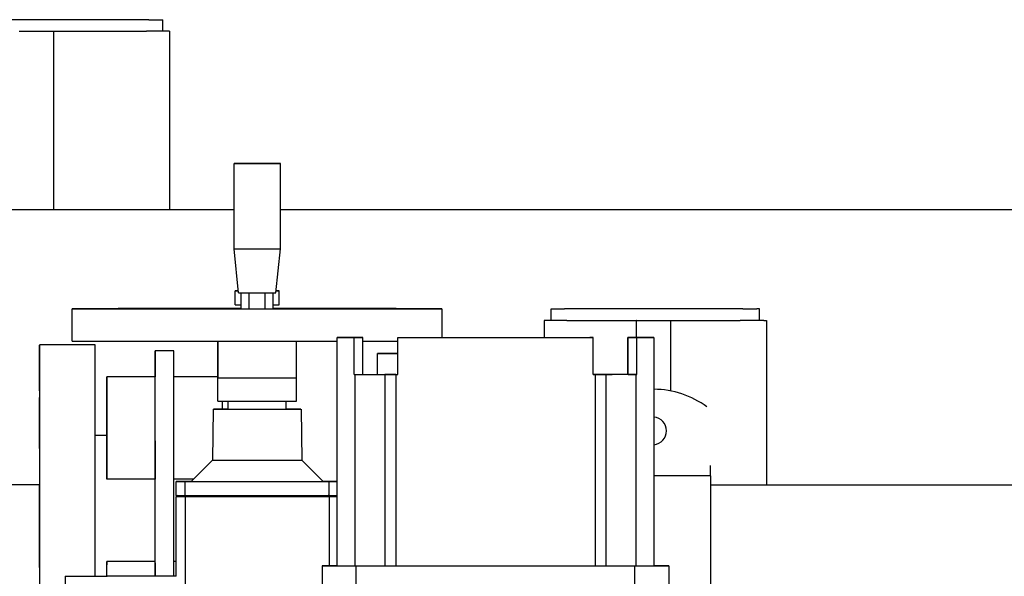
# Model space of a CAD drawing. Extents: x -89225 to 110569, y 13360 to 87647.
# Tile 356 of 478: x 42233 to 42659, y 84688 to 84928. Entities that reach past the tile are written whole.
import ezdxf

# ---------------------------------------------------------------- set-up
doc = ezdxf.new("R2010")
doc.units = 0
doc.layers.add('Iv-Lines 035', color=4, linetype='Continuous')

# ---------------------------------------------------------------- blocks, each defined once
blk = doc.blocks.new('Leidingwerk beluchtingsinstallatie')
for p, q in [((1289610.28, -919305.35), (1289513.28, -919305.35)), ((1289610.28, -919305.35), (1289616.28, -919305.35)), ((1289616.28, -919310.35), (1289616.28, -919305.35)), ((1289554.28, -919310.35), (1289569.28, -919310.35)), ((1289569.28, -919310.35), (1289609.28, -919310.35)), ((1289569.28, -919387.37), (1289569.28, -919310.35)), ((1289619.28, -919310.35), (1289609.28, -919310.35)), ((1289619.28, -919310.35), (1289619.28, -919387.37)), ((1289647.12, -919404.45), (1289647.12, -919367.48)), ((1289667.17, -919404.45), (1289667.17, -919367.48)), ((1289137.1, -919387.37), (1289647.12, -919387.37)), ((1289667.17, -919387.37), (1290169.18, -919387.37)), ((1289649.12, -919423.48), (1289647.12, -919404.45)), ((1289665.17, -919423.48), (1289667.17, -919404.45)), ((1289647.63, -919428.58), (1289647.63, -919422.58)), ((1289650.21, -919430.28), (1289650.21, -919423.48)), ((1289653.68, -919430.28), (1289653.68, -919423.48)), ((1289660.61, -919430.28), (1289660.61, -919423.48)), ((1289664.07, -919430.28), (1289664.07, -919423.48)), ((1289666.63, -919428.58), (1289666.63, -919422.58)), ((1289577.13, -919444.28), (1289577.13, -919430.28)), ((1289650.21, -919430.28), (1289653.68, -919430.28)), ((1289653.68, -919430.28), (1289660.61, -919430.28)), ((1289660.61, -919430.28), (1289664.07, -919430.28)), ((1289737.13, -919442.68), (1289737.13, -919430.28)), ((1289784.2, -919430.35), (1289790.1, -919430.35)), ((1289784.2, -919435.35), (1289784.2, -919430.35)), ((1289867.09, -919430.35), (1289790.1, -919430.35)), ((1289867.09, -919430.35), (1289873.19, -919430.35)), ((1289874.35, -919430.35), (1289873.19, -919430.35)), ((1289874.35, -919435.35), (1289874.35, -919430.35)), ((1289791.05, -919435.35), (1289781.22, -919435.35)), ((1289781.22, -919435.35), (1289781.22, -919442.68)), ((1289791.05, -919435.35), (1289821.05, -919435.35)), ((1289821.1, -919435.35), (1289821.05, -919435.35)), ((1289821.05, -919435.35), (1289821.05, -919442.68)), ((1289821.1, -919435.35), (1289836.05, -919435.35)), ((1289821.13, -919442.68), (1289821.13, -919435.35)), ((1289836.05, -919435.35), (1289866.04, -919435.35)), ((1289836.05, -919465.89), (1289836.05, -919435.35)), ((1289876.21, -919435.35), (1289866.04, -919435.35)), ((1289876.21, -919435.35), (1289877.35, -919435.35)), ((1289877.35, -919435.35), (1289877.35, -919506.43)), ((1289691.68, -919541.48), (1289691.68, -919442.68)), ((1289702.85, -919442.68), (1289699.09, -919442.68)), ((1289702.87, -919442.68), (1289699.11, -919442.68)), ((1289699.11, -919458.68), (1289699.11, -919442.68)), ((1289702.85, -919442.68), (1289702.85, -919442.68)), ((1289702.87, -919458.68), (1289702.87, -919442.68)), ((1289718.01, -919442.68), (1289719.38, -919442.68)), ((1289718.01, -919458.68), (1289718.01, -919442.68)), ((1289802.37, -919442.68), (1289801, -919442.68)), ((1289802.37, -919458.68), (1289802.37, -919442.68)), ((1289821.24, -919442.68), (1289817.48, -919442.68)), ((1289817.48, -919458.68), (1289817.48, -919442.68)), ((1289821.26, -919442.68), (1289817.5, -919442.68)), ((1289817.5, -919458.68), (1289817.5, -919442.68)), ((1289821.26, -919458.68), (1289821.26, -919442.68)), ((1289828.68, -919442.68), (1289828.68, -919541.48)), ((1289587.07, -919445.97), (1289563.07, -919445.97)), ((1289621.07, -919448.47), (1289613.07, -919448.47)), ((1289709.17, -919458.68), (1289709.17, -919449.68)), ((1289709.18, -919458.68), (1289709.18, -919449.68)), ((1289709.18, -919458.68), (1289709.18, -919449.68)), ((1289709.18, -919458.68), (1289709.18, -919449.68)), ((1289613.06, -919459.7), (1289592.06, -919459.7)), ((1289613.08, -919459.7), (1289592.08, -919459.7)), ((1289640.13, -919459.7), (1289621.08, -919459.7)), ((1289640.13, -919459.7), (1289621.08, -919459.7)), ((1289699.11, -919458.68), (1289702.87, -919458.68)), ((1289699.43, -919458.68), (1289699.43, -919541.48)), ((1289699.43, -919458.68), (1289712.41, -919458.68)), ((1289702.87, -919458.68), (1289709.17, -919458.68)), ((1289712.41, -919458.68), (1289712.41, -919541.48)), ((1289717.13, -919458.68), (1289712.41, -919458.68)), ((1289717.13, -919458.68), (1289717.13, -919541.48)), ((1289803.22, -919458.68), (1289807.95, -919458.68)), ((1289803.25, -919458.68), (1289807.96, -919458.68)), ((1289803.25, -919458.68), (1289803.25, -919541.48)), ((1289817.48, -919458.68), (1289807.95, -919458.68)), ((1289820.94, -919458.68), (1289807.96, -919458.68)), ((1289807.96, -919458.68), (1289807.96, -919541.48)), ((1289817.5, -919458.68), (1289821.26, -919458.68)), ((1289820.94, -919458.68), (1289820.94, -919541.48)), ((1289640.13, -919470.28), (1289640.13, -919460.18)), ((1289640.14, -919470.28), (1289640.14, -919460.18)), ((1289674.14, -919470.28), (1289674.14, -919460.18)), ((1289592.06, -919472.05), (1289592.06, -919484.97)), ((1289592.08, -919488.71), (1289592.08, -919472.05)), ((1289640.13, -919470.28), (1289640.14, -919470.28)), ((1289644.63, -919473.68), (1289644.63, -919470.28)), ((1289669.63, -919473.68), (1289669.63, -919470.28)), ((1289638.16, -919473.68), (1289637.77, -919495.84)), ((1289676.11, -919473.68), (1289676.49, -919495.84)), ((1289587.09, -919484.97), (1289592.08, -919484.97)), ((1289592.08, -919487.36), (1289592.08, -919504.02)), ((1289613.08, -919487.36), (1289613.08, -919504.02)), ((1289637.77, -919495.84), (1289628.63, -919504.98)), ((1289676.49, -919495.84), (1289685.63, -919504.98)), ((1289853.14, -919502.6), (1289853.14, -919498.09)), ((1289853.14, -919502.6), (1289828.68, -919502.6)), ((1289853.14, -919502.6), (1289853.14, -919549.28)), ((1289563.07, -919506.43), (1289337.75, -919506.43)), ((1289613.08, -919504.02), (1289592.08, -919504.02)), ((1289629.59, -919504.02), (1289621.09, -919504.02)), ((1289622.13, -919510.98), (1289622.13, -919504.98)), ((1289626.06, -919510.98), (1289626.06, -919504.98)), ((1289688.22, -919510.98), (1289688.22, -919504.98)), ((1289853.14, -919506.43), (1293331.3, -919506.43)), ((1289622.63, -919510.98), (1289622.13, -919511.48)), ((1289691.63, -919510.98), (1289691.68, -919511.02)), ((1289622.13, -919545.98), (1289622.13, -919511.48)), ((1289626.06, -919511.48), (1289626.06, -919563.43)), ((1289688.22, -919511.48), (1289688.22, -919541.48)), ((1289613.1, -919539.53), (1289592.1, -919539.53)), ((1289622.13, -919539.53), (1289621.1, -919539.53)), ((1289592.09, -919545.98), (1289592.09, -919541.05)), ((1289685.18, -919541.48), (1289685.18, -919549.48)), ((1289699.43, -919541.48), (1289712.41, -919541.48)), ((1289699.97, -919549.48), (1289699.97, -919541.48)), ((1289712.41, -919541.48), (1289717.13, -919541.48)), ((1289803.25, -919541.48), (1289807.96, -919541.48)), ((1289807.96, -919541.48), (1289820.94, -919541.48)), ((1289820.4, -919549.48), (1289820.4, -919541.48)), ((1289835.18, -919541.48), (1289835.18, -919549.28)), ((1289574.13, -919545.98), (1289592.24, -919545.98)), ((1289574.14, -919545.98), (1289574.13, -919545.98)), ((1289574.13, -919545.98), (1289574.13, -919571.87)), ((1289597.97, -919545.98), (1289592.24, -919545.98)), ((1289622.13, -919545.98), (1289597.97, -919545.98))]:
    blk.add_line(p, q)
for centre, radius, start, end in [((1289828.14, -919505.1), 40, 54.0098, 89.2331), ((1289828.14, -919483.1), 6, 275.1192, 84.8808)]:
    blk.add_arc(centre, radius, start, end)
for centre, major_axis, ratio in [((1289657.15, -919367.48), (-10.02, 0), 0.000018), ((1289563.06, -919479.7), (0, 11), 0.000191), ((1289563.08, -919479.7), (0, 11), 0.000191), ((1289592.08, -919479.7), (0, 8.75), 0.000191)]:
    blk.add_ellipse(centre, major_axis=major_axis, ratio=ratio)
for centre, major_axis, ratio, start_param, end_param in [((1289657.15, -919404.45), (-10.02, 0), 0.000018, 0, 3.141592), ((1289657.13, -919422.58), (-9.5, 0), 0.000018, 5.734471, 6.831903), ((1289657.15, -919423.48), (-8.02, 0), 0.000018, 0.000002, 3.141591), ((1289657.13, -919422.58), (9.5, 0), 0.000018, 5.739985, 6.826383), ((1289657.13, -919430.28), (-80, 0), 0.000018, 4.799015, 10.908778), ((1289657.13, -919430.28), (-65, 0), 0.000018, 4.819075, 7.747296), ((1289657.13, -919428.58), (-9.5, 0), 0.000018, 0.000206, 0.754719), ((1289657.13, -919428.58), (9.5, 0), 0.000018, 5.530706, 6.283185), ((1289657.13, -919430.28), (65, 0), 0.000018, 4.819284, 7.747086), ((1289563.07, -919615.97), (0, 170), 0.000191, 4.898363, 7.153805), ((1289815.18, -919442.68), (-123.5, 0), 0.000018, 5.934835, 6.63192), ((1289815.18, -919442.68), (-119.5, 0), 0.000018, 5.934834, 6.631919), ((1289760.17, -919442.68), (-123.5, 0), 0.000018, 1.222445, 1.91953), ((1289760.17, -919442.68), (-119.5, 0), 0.000018, 1.222445, 1.91953), ((1289705.18, -919442.68), (119.5, 0), 0.000018, 5.934834, 6.631918), ((1289705.18, -919442.68), (123.5, 0), 0.000018, 5.934834, 6.631918), ((1289657.13, -919444.28), (-80, 0), 0.000018, 6.283169, 8.300445), ((1289587.07, -919615.97), (0, 170), 0.000191, 5.136746, 6.283195), ((1289613.07, -919615.97), (0, 167.5), 0.000191, 5.890468, 6.651391), ((1289657.13, -919444.28), (80, 0), 0.000018, 5.320967, 5.577163), ((1289621.07, -919615.97), (0, 167.5), 0.000191, 5.890468, 6.283185), ((1289715.18, -919449.68), (-6, 0), 0.000018, 4.220348, 8.345735), ((1289715.18, -919449.68), (-6, 0), 0.000018, 4.220927, 8.345158), ((1289715.17, -919449.68), (-6, 0), 0.000018, 4.219517, 8.346565), ((1289715.18, -919449.68), (-6, 0), 0.000018, 4.221504, 8.34458), ((1289592.06, -919479.7), (0, 20), 0.000191, 5.10507, 8.120798), ((1289592.08, -919479.7), (0, 20), 0.000191, 4.319672, 7.461265), ((1289613.06, -919479.7), (0, 20), 0.000191, 6.268968, 6.283193), ((1289613.08, -919479.7), (0, 20), 0.000191, 5.890471, 6.283188), ((1289815.18, -919458.68), (-123.5, 0), 0.000018, 0.348733, 0.356314), ((1289715.17, -919458.68), (-6, 0), 0.000018, 6.282916, 6.321182), ((1289715.18, -919458.68), (-6, 0), 0.000018, 0.000021, 0.031936), ((1289715.18, -919458.68), (-6, 0), 0.000018, 6.282309, 6.314225), ((1289715.18, -919458.68), (-6, 0), 0.000018, 6.282984, 8.3446), ((1289760.17, -919458.68), (-123.5, 0), 0.000018, 1.214864, 1.222445), ((1289769.18, -919458.68), (41.5, 0), 0.000018, 5.639176, 6.927195), ((1289760.17, -919458.68), (-123.5, 0), 0.000018, 1.91953, 1.92711), ((1289760.19, -919458.68), (123.5, 0), 0.000018, 1.214864, 1.222244), ((1289705.18, -919458.68), (119.5, 0), 0.000018, 0.348351, 0.348733), ((1289705.18, -919458.68), (123.5, 0), 0.000018, 5.927253, 5.934834), ((1289613.07, -919615.97), (0, -167.5), 0.000191, 2.001905, 2.74888), ((1289613.08, -919479.7), (0, -20), 0.000191, 1.178082, 2.74888), ((1289621.07, -919615.97), (0, -167.5), 0.000191, 2.001905, 2.74888), ((1289657.13, -919460.18), (21, 0), 0.000018, 3.768723, 5.655404), ((1289592.06, -919479.7), (0, 8.75), 0.000191, 4.065565, 8.500809), ((1289657.13, -919470.28), (21, 0), 0.000018, 3.768722, 5.655404), ((1289642.08, -919479.7), (0, -20), 0.000191, 1.876692, 2.061362), ((1289657.13, -919473.68), (-18.97, 0), 0.000018, 5.431615, 10.276348), ((1289657.13, -919473.68), (-12.5, 0), 0.000018, 6.282675, 9.424267), ((1289592.07, -919615.97), (0, 131), 0.000191, 5.737197, 6.043739), ((1289657.13, -919495.84), (-19.36, 0), 0.000018, 0, 3.141593), ((1289563.07, -919615.97), (0, 109.55), 0.000191, 5.003219, 6.296697), ((1289613.07, -919615.97), (0, 131), 0.000191, 5.335466, 5.737197), ((1289747.13, -919504.98), (-125, 0), 0.000018, 6.032137, 6.534616), ((1289657.15, -919504.98), (125, 0), 0.000018, 1.800956, 1.822227), ((1289657.12, -919504.98), (-125, 0), 0.000018, 1.319748, 1.822227), ((1289657.13, -919504.98), (28.5, 0), 0.000018, 3.141575, 6.283203), ((1289657.15, -919504.98), (125, 0), 0.000018, 1.319748, 1.340919), ((1289567.13, -919504.98), (125, 0), 0.000018, 0.08554, 0.251431), ((1289567.13, -919504.98), (125, 0), 0.000018, 6.032137, 6.197646), ((1289747.13, -919510.98), (-125, 0), 0.000018, 0.000022, 0.251452), ((1289657.12, -919510.98), (-125, 0), 0.000018, 1.319748, 1.822227), ((1289567.13, -919510.98), (125, 0), 0.000018, 6.032137, 6.197646), ((1289747.13, -919511.48), (-125, 0), 0.000018, 6.283167, 6.534616), ((1289657.12, -919511.48), (125, 0), 0.000018, 4.46134, 4.96382), ((1289567.13, -919511.48), (125, 0), 0.000018, 6.032137, 6.197646), ((1289592.1, -919559.53), (0, 20), 0.000191, 5.456795, 6.675866), ((1289613.1, -919559.53), (0, 20), 0.000191, 5.456802, 6.283184), ((1289815.18, -919541.48), (-130, 0), 0.000018, 5.965625, 6.764961), ((1289815.18, -919541.48), (-123.5, 0), 0.000018, 6.283166, 6.639481), ((1289760.17, -919541.48), (-130, 0), 0.000018, 1.08954, 2.052711), ((1289760.17, -919541.48), (-123.5, 0), 0.000018, 1.214864, 1.92711), ((1289705.18, -919541.48), (130, 0), 0.000018, 5.801791, 6.600746), ((1289705.18, -919541.48), (123.5, 0), 0.000018, 5.927258, 6.283191)]:
    blk.add_ellipse(centre, major_axis=major_axis, ratio=ratio, start_param=start_param, end_param=end_param)
for points, knots in [([(1289640.14, -919444.28), (1289640.14, -919444.35), (1289640.14, -919444.43), (1289640.14, -919444.5), (1289640.14, -919444.66), (1289640.14, -919444.83), (1289640.14, -919444.99), (1289640.14, -919445.15), (1289640.14, -919445.31), (1289640.14, -919445.47), (1289640.14, -919445.63), (1289640.14, -919445.79), (1289640.14, -919445.95), (1289640.14, -919446.11), (1289640.14, -919446.27), (1289640.14, -919446.43), (1289640.14, -919446.59), (1289640.14, -919446.75), (1289640.14, -919446.9), (1289640.14, -919447.06), (1289640.14, -919447.22), (1289640.14, -919447.37), (1289640.14, -919447.53), (1289640.14, -919447.68), (1289640.14, -919447.83), (1289640.14, -919447.99), (1289640.14, -919448.14), (1289640.14, -919448.29), (1289640.14, -919448.44), (1289640.14, -919448.59), (1289640.14, -919448.74), (1289640.14, -919448.92), (1289640.14, -919449.1), (1289640.14, -919449.28), (1289640.14, -919449.45), (1289640.14, -919449.63), (1289640.14, -919449.8), (1289640.14, -919449.89), (1289640.14, -919449.97), (1289640.14, -919450.06), (1289640.14, -919450.14), (1289640.14, -919450.23), (1289640.14, -919450.31), (1289640.14, -919450.39), (1289640.14, -919450.48), (1289640.14, -919450.56), (1289640.14, -919450.64), (1289640.14, -919450.72), (1289640.14, -919450.8), (1289640.14, -919450.89), (1289640.14, -919450.97), (1289640.14, -919451.05), (1289640.14, -919451.13), (1289640.14, -919451.2), (1289640.14, -919451.28), (1289640.14, -919451.36), (1289640.14, -919451.44), (1289640.14, -919451.51), (1289640.14, -919451.59), (1289640.14, -919451.67), (1289640.14, -919451.74), (1289640.14, -919451.81), (1289640.14, -919451.89), (1289640.14, -919451.96), (1289640.14, -919452.03), (1289640.14, -919452.1), (1289640.14, -919452.17), (1289640.14, -919452.25), (1289640.14, -919452.32), (1289640.14, -919452.38), (1289640.14, -919452.45), (1289640.14, -919452.52), (1289640.14, -919452.59), (1289640.13, -919452.65), (1289640.13, -919452.72), (1289640.13, -919452.78), (1289640.13, -919452.84), (1289640.13, -919452.91), (1289640.13, -919452.97), (1289640.13, -919453.09), (1289640.13, -919453.2), (1289640.13, -919453.31), (1289640.13, -919453.42), (1289640.13, -919453.52), (1289640.13, -919453.62), (1289640.13, -919453.66), (1289640.13, -919453.71), (1289640.13, -919453.75), (1289640.13, -919453.8), (1289640.13, -919453.84), (1289640.13, -919453.88), (1289640.13, -919453.91), (1289640.13, -919453.95), (1289640.13, -919453.99), (1289640.13, -919454.02), (1289640.13, -919454.05), (1289640.13, -919454.08), (1289640.13, -919454.11), (1289640.13, -919454.14), (1289640.13, -919454.17), (1289640.13, -919454.19), (1289640.13, -919454.22), (1289640.13, -919454.24), (1289640.13, -919454.26), (1289640.13, -919454.27), (1289640.13, -919454.29), (1289640.13, -919454.31), (1289640.13, -919454.32), (1289640.13, -919454.33), (1289640.13, -919454.34), (1289640.13, -919454.35), (1289640.13, -919454.35), (1289640.13, -919454.36), (1289640.13, -919454.36), (1289640.13, -919454.36), (1289640.13, -919454.36), (1289640.13, -919454.36), (1289640.13, -919454.35), (1289640.13, -919454.35), (1289640.13, -919454.34), (1289640.13, -919454.33), (1289640.13, -919454.32), (1289640.13, -919454.31), (1289640.13, -919454.29), (1289640.13, -919454.27), (1289640.13, -919454.26), (1289640.13, -919454.24), (1289640.13, -919454.22), (1289640.13, -919454.19), (1289640.13, -919454.17), (1289640.13, -919454.14), (1289640.13, -919454.12), (1289640.13, -919454.09), (1289640.13, -919454.06), (1289640.13, -919454.02), (1289640.13, -919453.99), (1289640.13, -919453.96), (1289640.13, -919453.92), (1289640.13, -919453.88), (1289640.13, -919453.84), (1289640.13, -919453.8), (1289640.13, -919453.76), (1289640.13, -919453.71), (1289640.13, -919453.67), (1289640.13, -919453.62), (1289640.13, -919453.53), (1289640.13, -919453.43), (1289640.13, -919453.32), (1289640.13, -919453.21), (1289640.13, -919453.1), (1289640.13, -919452.98), (1289640.13, -919452.92), (1289640.13, -919452.86), (1289640.13, -919452.79), (1289640.13, -919452.73), (1289640.13, -919452.66), (1289640.13, -919452.6), (1289640.13, -919452.53), (1289640.13, -919452.47), (1289640.13, -919452.4), (1289640.13, -919452.33), (1289640.13, -919452.26), (1289640.13, -919452.19), (1289640.13, -919452.12), (1289640.13, -919452.05), (1289640.13, -919451.98), (1289640.13, -919451.9), (1289640.13, -919451.83), (1289640.13, -919451.76), (1289640.13, -919451.68), (1289640.13, -919451.61), (1289640.13, -919451.53), (1289640.13, -919451.45), (1289640.13, -919451.38), (1289640.13, -919451.3), (1289640.13, -919451.22), (1289640.13, -919451.14), (1289640.13, -919451.06), (1289640.13, -919450.98), (1289640.13, -919450.9), (1289640.13, -919450.82), (1289640.13, -919450.74), (1289640.13, -919450.66), (1289640.13, -919450.58), (1289640.13, -919450.49), (1289640.13, -919450.41), (1289640.13, -919450.33), (1289640.13, -919450.24), (1289640.13, -919450.16), (1289640.13, -919450.07), (1289640.13, -919449.99), (1289640.13, -919449.9), (1289640.13, -919449.82), (1289640.13, -919449.65), (1289640.13, -919449.47), (1289640.13, -919449.3), (1289640.13, -919449.12), (1289640.13, -919448.94), (1289640.13, -919448.76), (1289640.13, -919448.61), (1289640.13, -919448.46), (1289640.13, -919448.31), (1289640.13, -919448.16), (1289640.13, -919448.01), (1289640.13, -919447.85), (1289640.13, -919447.7), (1289640.13, -919447.55), (1289640.13, -919447.39), (1289640.13, -919447.24), (1289640.13, -919447.08), (1289640.13, -919446.92), (1289640.13, -919446.77), (1289640.13, -919446.61), (1289640.13, -919446.45), (1289640.13, -919446.29), (1289640.13, -919446.13), (1289640.13, -919445.97), (1289640.13, -919445.81), (1289640.13, -919445.65), (1289640.13, -919445.49), (1289640.13, -919445.33), (1289640.13, -919445.17), (1289640.13, -919445.01), (1289640.13, -919444.85), (1289640.13, -919444.68), (1289640.13, -919444.52), (1289640.13, -919444.44), (1289640.13, -919444.36), (1289640.13, -919444.28)], [27.156379, 27.156379, 27.156379, 27.156379, 27.698456, 27.698456, 27.698456, 28.902745, 28.902745, 28.902745, 30.107018, 30.107018, 30.107018, 31.311278, 31.311278, 31.311278, 32.515528, 32.515528, 32.515528, 33.71979, 33.71979, 33.71979, 34.924325, 34.924325, 34.924325, 36.129133, 36.129133, 36.129133, 37.334092, 37.334092, 37.334092, 38.539095, 38.539095, 38.539095, 39.992083, 39.992083, 39.992083, 41.444904, 41.444904, 41.444904, 42.17123, 42.17123, 42.17123, 42.897498, 42.897498, 42.897498, 43.623707, 43.623707, 43.623707, 44.349862, 44.349862, 44.349862, 45.075973, 45.075973, 45.075973, 45.802051, 45.802051, 45.802051, 46.528112, 46.528112, 46.528112, 47.254173, 47.254173, 47.254173, 47.981048, 47.981048, 47.981048, 48.709538, 48.709538, 48.709538, 49.439369, 49.439369, 49.439369, 50.170279, 50.170279, 50.170279, 50.902022, 50.902022, 50.902022, 51.634363, 51.634363, 51.634363, 53.099988, 53.099988, 53.099988, 54.56561, 54.56561, 54.56561, 55.298014, 55.298014, 55.298014, 56.02997, 56.02997, 56.02997, 56.76137, 56.76137, 56.76137, 57.492129, 57.492129, 57.492129, 58.222187, 58.222187, 58.222187, 58.951509, 58.951509, 58.951509, 59.680092, 59.680092, 59.680092, 60.407962, 60.407962, 60.407962, 61.135182, 61.135182, 61.135182, 61.861858, 61.861858, 61.861858, 62.588138, 62.588138, 62.588138, 63.314226, 63.314226, 63.314226, 64.040308, 64.040308, 64.040308, 64.76654, 64.76654, 64.76654, 65.49307, 65.49307, 65.49307, 66.220008, 66.220008, 66.220008, 66.947423, 66.947423, 66.947423, 67.675354, 67.675354, 67.675354, 68.403806, 68.403806, 68.403806, 69.132758, 69.132758, 69.132758, 70.591938, 70.591938, 70.591938, 72.052209, 72.052209, 72.052209, 72.782439, 72.782439, 72.782439, 73.512524, 73.512524, 73.512524, 74.242283, 74.242283, 74.242283, 74.971518, 74.971518, 74.971518, 75.700014, 75.700014, 75.700014, 76.42754, 76.42754, 76.42754, 77.15392, 77.15392, 77.15392, 77.87998, 77.87998, 77.87998, 78.606043, 78.606043, 78.606043, 79.332125, 79.332125, 79.332125, 80.05824, 80.05824, 80.05824, 80.784398, 80.784398, 80.784398, 81.510606, 81.510606, 81.510606, 82.236869, 82.236869, 82.236869, 83.689555, 83.689555, 83.689555, 85.142427, 85.142427, 85.142427, 86.347366, 86.347366, 86.347366, 87.55231, 87.55231, 87.55231, 88.757173, 88.757173, 88.757173, 89.961852, 89.961852, 89.961852, 91.166234, 91.166234, 91.166234, 92.370484, 92.370484, 92.370484, 93.574741, 93.574741, 93.574741, 94.779009, 94.779009, 94.779009, 95.983291, 95.983291, 95.983291, 96.57467, 96.57467, 96.57467, 96.57467]), ([(1289640.13, -919460.18), (1289640.13, -919460.06), (1289640.13, -919459.94), (1289640.13, -919459.81), (1289640.13, -919459.68), (1289640.13, -919459.55), (1289640.13, -919459.42), (1289640.13, -919459.28), (1289640.13, -919459.15), (1289640.13, -919459.01), (1289640.13, -919458.87), (1289640.13, -919458.73), (1289640.13, -919458.58), (1289640.13, -919458.44), (1289640.13, -919458.29), (1289640.13, -919458.15), (1289640.13, -919458), (1289640.13, -919457.85), (1289640.13, -919457.7), (1289640.13, -919457.55), (1289640.13, -919457.4), (1289640.13, -919457.24), (1289640.13, -919457.09), (1289640.13, -919456.93), (1289640.13, -919456.78), (1289640.13, -919456.62), (1289640.13, -919456.46), (1289640.13, -919456.3), (1289640.13, -919456.14), (1289640.13, -919455.98), (1289640.13, -919455.82), (1289640.13, -919455.66), (1289640.13, -919455.5), (1289640.13, -919455.33), (1289640.13, -919455.17), (1289640.13, -919455.01), (1289640.13, -919454.84), (1289640.13, -919454.68), (1289640.13, -919454.51), (1289640.13, -919454.34), (1289640.13, -919454.18), (1289640.13, -919454.01), (1289640.13, -919453.84), (1289640.13, -919453.67), (1289640.13, -919453.5), (1289640.13, -919453.33), (1289640.13, -919453.16), (1289640.13, -919452.99), (1289640.13, -919452.82), (1289640.13, -919452.65), (1289640.13, -919452.48), (1289640.13, -919452.3), (1289640.13, -919452.13), (1289640.13, -919451.96), (1289640.13, -919451.78), (1289640.13, -919451.61), (1289640.13, -919451.44), (1289640.13, -919451.26), (1289640.13, -919451.09), (1289640.13, -919450.91), (1289640.13, -919450.74), (1289640.13, -919450.56), (1289640.13, -919450.39), (1289640.13, -919450.21), (1289640.13, -919450.03), (1289640.13, -919449.86), (1289640.13, -919449.68), (1289640.13, -919449.33), (1289640.13, -919448.97), (1289640.13, -919448.61), (1289640.13, -919448.26), (1289640.13, -919447.9), (1289640.13, -919447.54), (1289640.13, -919447.18), (1289640.13, -919446.82), (1289640.13, -919446.46), (1289640.13, -919446.1), (1289640.13, -919445.73), (1289640.13, -919445.37), (1289640.13, -919445.01), (1289640.13, -919444.64), (1289640.13, -919444.28)], [0, 0, 0, 0, 1.200165, 1.200165, 1.200165, 2.400403, 2.400403, 2.400403, 3.600818, 3.600818, 3.600818, 4.80147, 4.80147, 4.80147, 6.002368, 6.002368, 6.002368, 7.203474, 7.203474, 7.203474, 8.404706, 8.404706, 8.404706, 9.605937, 9.605937, 9.605937, 10.807007, 10.807007, 10.807007, 12.007719, 12.007719, 12.007719, 13.207963, 13.207963, 13.207963, 14.408148, 14.408148, 14.408148, 15.608353, 15.608353, 15.608353, 16.808582, 16.808582, 16.808582, 18.008839, 18.008839, 18.008839, 19.209119, 19.209119, 19.209119, 20.409416, 20.409416, 20.409416, 21.609718, 21.609718, 21.609718, 22.810008, 22.810008, 22.810008, 24.010268, 24.010268, 24.010268, 25.210475, 25.210475, 25.210475, 26.410652, 26.410652, 26.410652, 28.811011, 28.811011, 28.811011, 31.211388, 31.211388, 31.211388, 33.611789, 33.611789, 33.611789, 36.012213, 36.012213, 36.012213, 38.407716, 38.407716, 38.407716, 38.407716]), ([(1289640.14, -919444.28), (1289640.14, -919444.65), (1289640.14, -919445.01), (1289640.14, -919445.37), (1289640.14, -919445.74), (1289640.14, -919446.1), (1289640.14, -919446.46), (1289640.14, -919446.82), (1289640.14, -919447.18), (1289640.14, -919447.54), (1289640.14, -919447.9), (1289640.14, -919448.26), (1289640.14, -919448.61), (1289640.14, -919448.97), (1289640.14, -919449.33), (1289640.14, -919449.68), (1289640.14, -919449.86), (1289640.14, -919450.03), (1289640.14, -919450.21), (1289640.14, -919450.39), (1289640.14, -919450.56), (1289640.14, -919450.74), (1289640.14, -919450.91), (1289640.14, -919451.09), (1289640.14, -919451.26), (1289640.14, -919451.44), (1289640.14, -919451.61), (1289640.14, -919451.78), (1289640.14, -919451.96), (1289640.14, -919452.13), (1289640.14, -919452.3), (1289640.14, -919452.48), (1289640.14, -919452.65), (1289640.14, -919452.82), (1289640.14, -919452.99), (1289640.14, -919453.16), (1289640.14, -919453.33), (1289640.14, -919453.5), (1289640.14, -919453.67), (1289640.14, -919453.84), (1289640.14, -919454.01), (1289640.14, -919454.18), (1289640.14, -919454.34), (1289640.14, -919454.51), (1289640.14, -919454.68), (1289640.14, -919454.84), (1289640.14, -919455.01), (1289640.14, -919455.17), (1289640.14, -919455.33), (1289640.14, -919455.5), (1289640.14, -919455.66), (1289640.14, -919455.82), (1289640.14, -919455.98), (1289640.14, -919456.14), (1289640.14, -919456.3), (1289640.14, -919456.46), (1289640.14, -919456.62), (1289640.14, -919456.78), (1289640.14, -919456.93), (1289640.14, -919457.09), (1289640.14, -919457.24), (1289640.14, -919457.4), (1289640.14, -919457.55), (1289640.14, -919457.7), (1289640.14, -919457.85), (1289640.14, -919458), (1289640.14, -919458.15), (1289640.14, -919458.29), (1289640.14, -919458.44), (1289640.14, -919458.58), (1289640.14, -919458.73), (1289640.14, -919458.87), (1289640.14, -919459.01), (1289640.14, -919459.15), (1289640.14, -919459.28), (1289640.14, -919459.42), (1289640.14, -919459.55), (1289640.14, -919459.68), (1289640.14, -919459.81), (1289640.14, -919459.94), (1289640.14, -919460.06), (1289640.14, -919460.18)], [0.001216, 0.001216, 0.001216, 0.001216, 2.400379, 2.400379, 2.400379, 4.800739, 4.800739, 4.800739, 7.201078, 7.201078, 7.201078, 9.6014, 9.6014, 9.6014, 12.001716, 12.001716, 12.001716, 13.201912, 13.201912, 13.201912, 14.402148, 14.402148, 14.402148, 15.602407, 15.602407, 15.602407, 16.802671, 16.802671, 16.802671, 18.00293, 18.00293, 18.00293, 19.203174, 19.203174, 19.203174, 20.403398, 20.403398, 20.403398, 21.603598, 21.603598, 21.603598, 22.803778, 22.803778, 22.803778, 24.003942, 24.003942, 24.003942, 25.204155, 25.204155, 25.204155, 26.404737, 26.404737, 26.404737, 27.605599, 27.605599, 27.605599, 28.806587, 28.806587, 28.806587, 30.007572, 30.007572, 30.007572, 31.208459, 31.208459, 31.208459, 32.409181, 32.409181, 32.409181, 33.60971, 33.60971, 33.60971, 34.810054, 34.810054, 34.810054, 36.01026, 36.01026, 36.01026, 37.210415, 37.210415, 37.210415, 38.412648, 38.412648, 38.412648, 38.412648]), ([(1289674.14, -919460.18), (1289674.14, -919460.06), (1289674.14, -919459.94), (1289674.14, -919459.81), (1289674.14, -919459.68), (1289674.14, -919459.55), (1289674.14, -919459.42), (1289674.14, -919459.28), (1289674.14, -919459.15), (1289674.14, -919459.01), (1289674.14, -919458.87), (1289674.14, -919458.73), (1289674.14, -919458.58), (1289674.14, -919458.44), (1289674.14, -919458.3), (1289674.14, -919458.15), (1289674.14, -919458), (1289674.14, -919457.85), (1289674.14, -919457.7), (1289674.14, -919457.55), (1289674.14, -919457.4), (1289674.14, -919457.24), (1289674.14, -919457.09), (1289674.14, -919456.93), (1289674.14, -919456.78), (1289674.14, -919456.62), (1289674.14, -919456.46), (1289674.14, -919456.3), (1289674.14, -919456.14), (1289674.14, -919455.98), (1289674.14, -919455.82), (1289674.14, -919455.66), (1289674.14, -919455.5), (1289674.14, -919455.34), (1289674.14, -919455.17), (1289674.14, -919455.01), (1289674.14, -919454.84), (1289674.14, -919454.68), (1289674.14, -919454.51), (1289674.14, -919454.34), (1289674.14, -919454.18), (1289674.14, -919454.01), (1289674.14, -919453.84), (1289674.14, -919453.67), (1289674.14, -919453.5), (1289674.14, -919453.33), (1289674.14, -919453.16), (1289674.14, -919452.99), (1289674.14, -919452.82), (1289674.14, -919452.65), (1289674.14, -919452.48), (1289674.14, -919452.3), (1289674.14, -919452.13), (1289674.14, -919451.96), (1289674.14, -919451.78), (1289674.14, -919451.61), (1289674.14, -919451.44), (1289674.14, -919451.26), (1289674.14, -919451.09), (1289674.14, -919450.91), (1289674.14, -919450.74), (1289674.14, -919450.56), (1289674.14, -919450.39), (1289674.14, -919450.21), (1289674.14, -919450.03), (1289674.14, -919449.86), (1289674.14, -919449.68), (1289674.14, -919449.33), (1289674.14, -919448.97), (1289674.14, -919448.61), (1289674.14, -919448.26), (1289674.14, -919447.9), (1289674.14, -919447.54), (1289674.14, -919447.18), (1289674.14, -919446.82), (1289674.14, -919446.46), (1289674.14, -919446.1), (1289674.14, -919445.74), (1289674.14, -919445.37), (1289674.14, -919445.01), (1289674.14, -919444.65), (1289674.14, -919444.28)], [0, 0, 0, 0, 1.200165, 1.200165, 1.200165, 2.400403, 2.400403, 2.400403, 3.600819, 3.600819, 3.600819, 4.801471, 4.801471, 4.801471, 6.002368, 6.002368, 6.002368, 7.203474, 7.203474, 7.203474, 8.404706, 8.404706, 8.404706, 9.605938, 9.605938, 9.605938, 10.807008, 10.807008, 10.807008, 12.00772, 12.00772, 12.00772, 13.207963, 13.207963, 13.207963, 14.408149, 14.408149, 14.408149, 15.608354, 15.608354, 15.608354, 16.808583, 16.808583, 16.808583, 18.00884, 18.00884, 18.00884, 19.20912, 19.20912, 19.20912, 20.409417, 20.409417, 20.409417, 21.609719, 21.609719, 21.609719, 22.810009, 22.810009, 22.810009, 24.010269, 24.010269, 24.010269, 25.210477, 25.210477, 25.210477, 26.410653, 26.410653, 26.410653, 28.811012, 28.811012, 28.811012, 31.21139, 31.21139, 31.21139, 33.611791, 33.611791, 33.611791, 36.012215, 36.012215, 36.012215, 38.411434, 38.411434, 38.411434, 38.411434]), ([(1289626.48, -919510.98), (1289626.44, -919511.02), (1289626.41, -919511.06), (1289626.37, -919511.11), (1289626.34, -919511.15), (1289626.3, -919511.19), (1289626.27, -919511.23), (1289626.24, -919511.27), (1289626.2, -919511.31), (1289626.17, -919511.36), (1289626.13, -919511.4), (1289626.1, -919511.44), (1289626.06, -919511.48)], [0.0000142, 0.0000142, 0.0000142, 0.0000142, 0.1916945, 0.1916945, 0.1916945, 0.3833889, 0.3833889, 0.3833889, 0.5750834, 0.5750834, 0.5750834, 0.7667777, 0.7667777, 0.7667777, 0.7667777]), ([(1289688.22, -919511.48), (1289688.2, -919511.46), (1289688.18, -919511.44), (1289688.16, -919511.42), (1289688.15, -919511.4), (1289688.13, -919511.38), (1289688.11, -919511.36), (1289688.08, -919511.31), (1289688.04, -919511.27), (1289688.01, -919511.23), (1289687.98, -919511.19), (1289687.94, -919511.15), (1289687.91, -919511.11), (1289687.89, -919511.08), (1289687.87, -919511.06), (1289687.86, -919511.04), (1289687.84, -919511.02), (1289687.82, -919511), (1289687.8, -919510.98)], [0, 0, 0, 0, 0.095847, 0.095847, 0.095847, 0.1916941, 0.1916941, 0.1916941, 0.3833884, 0.3833884, 0.3833884, 0.5750829, 0.5750829, 0.5750829, 0.6709303, 0.6709303, 0.6709303, 0.7667635, 0.7667635, 0.7667635, 0.7667635])]:
    blk.add_open_spline(points, degree=3, knots=knots)

msp = doc.modelspace()

# ---------------------------------------------------------------- block references
at = {"layer": 'Iv-Lines 035'}
msp.add_blockref('Leidingwerk beluchtingsinstallatie', (-1247321.42, 1004233.53), dxfattribs=at)

doc.saveas('drawing.dxf')
